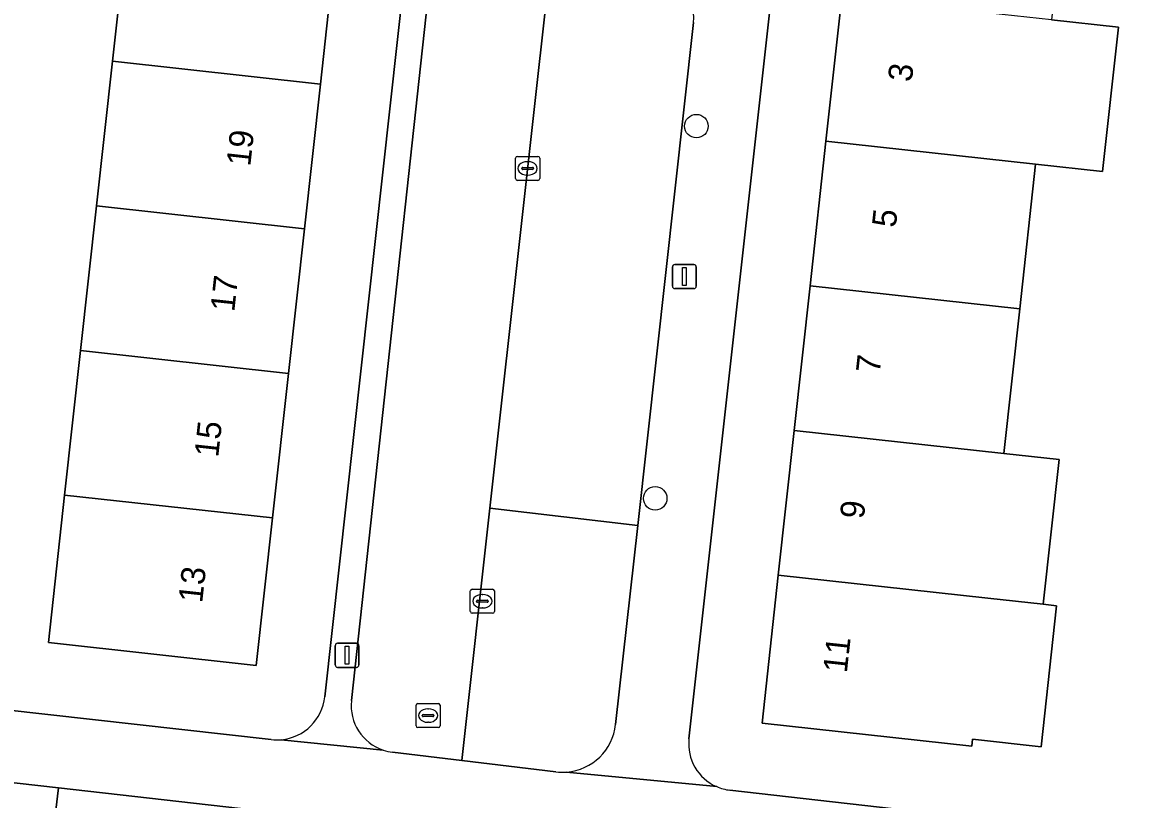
# Model space of a CAD drawing. Extents: x 161928 to 163071, y 386474 to 387428.
# Drawn here: x 162296.6 to 162343.49, y 386511.04 to 386543.34 of the extents above; entities that cross this region are included whole.
import ezdxf

# ---------------------------------------------------------------- set-up
doc = ezdxf.new("R2010")
doc.units = 0
for name, color, linetype in [('IMGEO_Boom', 7, 'Continuous'), ('IMGEO_Erf', 7, 'Continuous'), ('IMGEO_Gemengd_bos', 7, 'Continuous'), ('IMGEO_Kolk', 7, 'Continuous'), ('IMGEO_Lichtmast', 7, 'Continuous'), ('IMGEO_Pand', 7, 'Continuous'), ('IMGEO_Pand_nummerreeks', 7, 'Continuous'), ('IMGEO_Parkeervlak_open', 7, 'Continuous'), ('IMGEO_Rijbaan_lokaal_open', 7, 'Continuous'), ('IMGEO_Rioolput', 7, 'Continuous'), ('IMGEO_Terreindeel_zand', 7, 'Continuous'), ('IMGEO_Voetpad_open', 7, 'Continuous')]:
    doc.layers.add(name, color=color, linetype=linetype)

msp = doc.modelspace()

# ---------------------------------------------------------------- linework, layer by layer
at = {"layer": 'IMGEO_Boom'}
for centre in [(162324.615, 386539.036), (162322.904, 386523.557)]:
    msp.add_circle(centre, 0.489, dxfattribs=at)
at = {"layer": 'IMGEO_Erf'}
for points in [[(162311.555, 386555.871), (162291.26, 386558.159), (162286.489, 386515.82), (162306.939, 386513.525)], [(162346.167, 386530.546), (162346.606, 386534.5), (162349.149, 386534.217), (162349.602, 386538.39), (162347.059, 386538.673), (162347.493, 386542.584), (162347.932, 386546.538), (162350.475, 386546.255), (162351.061, 386551.501), (162328.788, 386553.987), (162324.305, 386513.558)], [(162309.167, 386515.307), (162313.394, 386553.569)], [(162326.011, 386511.421), (162346.386, 386509.112), (162346.418, 386509.405), (162343.885, 386509.685), (162344.44, 386514.715), (162344.858, 386518.506), (162345.299, 386522.5), (162347.652, 386522.24), (162348.108, 386526.371), (162345.733, 386526.635), (162346.167, 386530.546)]]:
    msp.add_lwpolyline(points, dxfattribs=at)
for points in [[(162310.318, 386552.929), (162309.643, 386546.797), (162308.98, 386540.783), (162308.318, 386534.77), (162307.656, 386528.756), (162306.993, 386522.742), (162306.318, 386516.612), (162297.672, 386517.564), (162298.347, 386523.695), (162299.01, 386529.709), (162299.672, 386535.723), (162300.334, 386541.736), (162300.997, 386547.75), (162301.672, 386553.881)], [(162338.718, 386537.448), (162338.057, 386531.435), (162337.397, 386525.421), (162339.694, 386525.169), (162339.033, 386519.155), (162339.588, 386519.094), (162338.944, 386513.224), (162336.093, 386513.537), (162336.062, 386513.258), (162327.344, 386514.215), (162328.019, 386520.364), (162328.679, 386526.378), (162329.34, 386532.392), (162330, 386538.405), (162330.66, 386544.419), (162331.336, 386550.572), (162340.054, 386549.615), (162339.378, 386543.462), (162342.16, 386543.157), (162341.5, 386537.143)]]:
    msp.add_lwpolyline(points, close=True, dxfattribs=at)
for centre, radius, start, end in [((162307.165, 386515.527), 2.014, 275.4334, 353.7381), ((162307.161, 386515.409), 1.897, 263.2761, 275.8996), ((162326.228, 386513.343), 1.934, 173.627, 246.5918), ((162326.23, 386513.353), 1.944, 246.6394, 263.5366)]:
    msp.add_arc(centre, radius, start, end, dxfattribs=at)
at = {"layer": 'IMGEO_Gemengd_bos'}
msp.add_lwpolyline([(162297.494, 386506.509), (162370.953, 386498.22), (162371.516, 386503.188), (162347.162, 386505.951), (162298.087, 386511.519)], close=True, dxfattribs=at)
at = {"layer": 'IMGEO_Kolk'}
for p, q in [((162317.098, 386536.853), (162317.098, 386537.705)), ((162317.173, 386537.779), (162318.025, 386537.779)), ((162317.586, 386537.559), (162317.611, 386537.559)), ((162318.099, 386537.705), (162318.099, 386536.853)), ((162317.357, 386537.273), (162317.357, 386537.285)), ((162317.795, 386537.236), (162317.397, 386537.236)), ((162317.4, 386537.322), (162317.798, 386537.322)), ((162317.609, 386536.999), (162317.584, 386536.999)), ((162317.841, 386537.285), (162317.841, 386537.273)), ((162318.025, 386536.779), (162317.173, 386536.779)), ((162315.216, 386518.853), (162315.216, 386519.705)), ((162315.291, 386519.779), (162316.143, 386519.779)), ((162316.217, 386519.705), (162316.217, 386518.853)), ((162315.475, 386519.273), (162315.475, 386519.285)), ((162315.913, 386519.236), (162315.515, 386519.236)), ((162315.518, 386519.322), (162315.916, 386519.322)), ((162315.704, 386519.559), (162315.729, 386519.559)), ((162315.959, 386519.285), (162315.959, 386519.273)), ((162316.143, 386518.779), (162315.291, 386518.779)), ((162315.727, 386518.999), (162315.702, 386518.999))]:
    msp.add_line(p, q, dxfattribs=at)
for points in [[(162317.098, 386536.853), (162317.098, 386537.705)], [(162317.173, 386537.779), (162318.025, 386537.779)], [(162318.099, 386537.705), (162318.099, 386536.853)], [(162318.025, 386536.779), (162317.173, 386536.779)], [(162315.216, 386518.853), (162315.216, 386519.705)], [(162315.291, 386519.779), (162316.143, 386519.779)], [(162316.217, 386519.705), (162316.217, 386518.853)], [(162316.143, 386518.779), (162315.291, 386518.779)]]:
    msp.add_lwpolyline(points, dxfattribs=at)
for centre, radius, start, end in [((162317.175, 386537.703), 0.0765, 91.552, 178.448), ((162317.175, 386537.703), 0.0765, 91.552, 178.448), ((162318.023, 386537.703), 0.0765, 1.552, 88.448), ((162318.023, 386537.703), 0.0765, 1.552, 88.448), ((162317.397, 386537.282), 0.0403, 85.8775, 175.7526), ((162317.394, 386537.272), 0.0366, 178.938, 274.7102), ((162317.798, 386537.279), 0.043, 264.8664, 352.4533), ((162317.802, 386537.284), 0.0386, 1.7309, 96.639), ((162317.175, 386536.855), 0.0765, 181.552, 268.448), ((162317.175, 386536.855), 0.0765, 181.552, 268.448), ((162318.023, 386536.855), 0.0765, 271.552, 358.448), ((162318.023, 386536.855), 0.0765, 271.552, 358.448), ((162315.293, 386519.703), 0.0765, 91.552, 178.448), ((162315.293, 386519.703), 0.0765, 91.552, 178.448), ((162316.141, 386519.703), 0.0765, 1.552, 88.448), ((162316.141, 386519.703), 0.0765, 1.552, 88.448), ((162315.515, 386519.282), 0.0403, 85.8775, 175.7526), ((162315.512, 386519.272), 0.0366, 178.938, 274.7102), ((162315.916, 386519.279), 0.043, 264.8664, 352.4533), ((162315.92, 386519.284), 0.0386, 1.7309, 96.639), ((162315.293, 386518.855), 0.0765, 181.552, 268.448), ((162315.293, 386518.855), 0.0765, 181.552, 268.448), ((162316.141, 386518.855), 0.0765, 271.552, 358.448), ((162316.141, 386518.855), 0.0765, 271.552, 358.448)]:
    msp.add_arc(centre, radius, start, end, dxfattribs=at)
for centre, major_axis, ratio, start_param, end_param in [((162317.585, 386537.279), (-0.387, 0.002), 0.722429, 4.712389, 7.853982), ((162317.61, 386537.279), (-0.39, 0.002), 0.717154, 1.570796, 4.712389), ((162315.703, 386519.279), (-0.387, 0.002), 0.722429, 4.712389, 7.853982), ((162315.728, 386519.279), (-0.39, 0.002), 0.717154, 1.570796, 4.712389)]:
    msp.add_ellipse(centre, major_axis=major_axis, ratio=ratio, start_param=start_param, end_param=end_param, dxfattribs=at)
at = {"layer": 'IMGEO_Lichtmast'}
for p, q in [((162323.72, 386533.28), (162324.51, 386533.28)), ((162324.51, 386533.28), (162323.72, 386533.28)), ((162323.62, 386532.38), (162323.62, 386533.18)), ((162323.62, 386533.18), (162323.62, 386532.38)), ((162324.61, 386533.18), (162324.61, 386532.38)), ((162324.61, 386532.38), (162324.61, 386533.18)), ((162324.51, 386532.28), (162323.72, 386532.28)), ((162323.72, 386532.28), (162324.51, 386532.28)), ((162309.596, 386516.63), (162309.596, 386517.43)), ((162309.596, 386517.43), (162309.596, 386516.63)), ((162309.696, 386517.53), (162310.486, 386517.53)), ((162310.486, 386517.53), (162309.696, 386517.53)), ((162310.586, 386517.43), (162310.586, 386516.63)), ((162310.586, 386516.63), (162310.586, 386517.43)), ((162310.486, 386516.53), (162309.696, 386516.53)), ((162309.696, 386516.53), (162310.486, 386516.53))]:
    msp.add_line(p, q, dxfattribs=at)
for points in [[(162324.04, 386533.155), (162324.19, 386533.155), (162324.19, 386532.405), (162324.04, 386532.405), (162324.04, 386533.155)], [(162310.016, 386517.405), (162310.166, 386517.405), (162310.166, 386516.655), (162310.016, 386516.655), (162310.016, 386517.405)]]:
    msp.add_lwpolyline(points, dxfattribs=at)
for centre, start, end in [((162323.72, 386533.18), 90, 180), ((162323.72, 386533.18), 90, 180), ((162324.51, 386533.18), 0, 90), ((162324.51, 386533.18), 360, 90), ((162323.72, 386532.38), 180, 270), ((162323.72, 386532.38), 180, 270), ((162324.51, 386532.38), 270, 0), ((162324.51, 386532.38), 270, 0), ((162309.696, 386517.43), 90, 180), ((162309.696, 386517.43), 90, 180), ((162310.486, 386517.43), 0, 90), ((162310.486, 386517.43), 360, 90), ((162309.696, 386516.63), 180, 270), ((162309.696, 386516.63), 180, 270), ((162310.486, 386516.63), 270, 0), ((162310.486, 386516.63), 270, 0)]:
    msp.add_arc(centre, 0.1, start, end, dxfattribs=at)
at = {"layer": 'IMGEO_Pand'}
for points in [[(162300.997, 386547.75), (162300.334, 386541.736), (162308.98, 386540.783), (162309.643, 386546.797)], [(162339.378, 386543.462), (162330.66, 386544.419), (162330, 386538.405), (162338.718, 386537.448), (162341.5, 386537.143), (162342.16, 386543.157)], [(162300.334, 386541.736), (162299.672, 386535.723), (162308.318, 386534.77), (162308.98, 386540.783)], [(162330, 386538.405), (162329.34, 386532.392), (162338.057, 386531.435), (162338.718, 386537.448)], [(162307.656, 386528.756), (162308.318, 386534.77), (162299.672, 386535.723), (162299.01, 386529.709)], [(162329.34, 386532.392), (162328.679, 386526.378), (162337.397, 386525.421), (162338.057, 386531.435)], [(162299.01, 386529.709), (162298.347, 386523.695), (162306.993, 386522.742), (162307.656, 386528.756)], [(162336.737, 386519.407), (162339.033, 386519.155), (162339.694, 386525.169), (162337.397, 386525.421), (162328.679, 386526.378), (162328.019, 386520.364)], [(162298.347, 386523.695), (162297.672, 386517.564), (162306.318, 386516.612), (162306.993, 386522.742)], [(162339.588, 386519.094), (162339.033, 386519.155), (162336.737, 386519.407), (162328.019, 386520.364), (162327.344, 386514.215), (162336.062, 386513.258), (162336.093, 386513.537), (162338.944, 386513.224)]]:
    msp.add_lwpolyline(points, close=True, dxfattribs=at)
at = {"layer": 'IMGEO_Parkeervlak_open'}
for points in [[(162318.81, 386548.208), (162316.031, 386523.156), (162322.175, 386522.43), (162324.493, 386543.344)], [(162322.175, 386522.43), (162316.031, 386523.156), (162314.866, 386512.653), (162318.771, 386512.185)], [(162321.258, 386514.158), (162322.175, 386522.43)]]:
    msp.add_lwpolyline(points, dxfattribs=at)
for centre, radius, start, end in [((162322.525, 386543.561), 1.98, 353.7122, 85.372), ((162319.039, 386514.402), 2.233, 274.6611, 353.7138), ((162319.033, 386514.274), 2.105, 262.8573, 275.1012)]:
    msp.add_arc(centre, radius, start, end, dxfattribs=at)
at = {"layer": 'IMGEO_Rijbaan_lokaal_open'}
for points in [[(162318.81, 386548.208), (162319.565, 386555.013), (162314.664, 386555.554), (162310.272, 386515.144)], [(162311.983, 386512.999), (162314.866, 386512.653), (162316.031, 386523.156), (162318.81, 386548.208)]]:
    msp.add_lwpolyline(points, dxfattribs=at)
for centre, radius, start, end in [((162312.218, 386514.94), 1.956, 174.028, 251.2563), ((162312.205, 386514.901), 1.914, 251.2156, 263.3267)]:
    msp.add_arc(centre, radius, start, end, dxfattribs=at)
at = {"layer": 'IMGEO_Rioolput'}
for p, q in [((162312.96, 386514.1), (162312.96, 386514.952)), ((162313.035, 386515.026), (162313.887, 386515.026)), ((162313.961, 386514.952), (162313.961, 386514.1)), ((162313.219, 386514.52), (162313.219, 386514.532)), ((162313.657, 386514.483), (162313.259, 386514.483)), ((162313.262, 386514.569), (162313.66, 386514.569)), ((162313.448, 386514.806), (162313.473, 386514.806)), ((162313.703, 386514.532), (162313.703, 386514.52)), ((162313.887, 386514.026), (162313.035, 386514.026)), ((162313.471, 386514.246), (162313.446, 386514.246))]:
    msp.add_line(p, q, dxfattribs=at)
for points in [[(162312.96, 386514.1), (162312.96, 386514.952)], [(162313.035, 386515.026), (162313.887, 386515.026)], [(162313.961, 386514.952), (162313.961, 386514.1)], [(162313.887, 386514.026), (162313.035, 386514.026)]]:
    msp.add_lwpolyline(points, dxfattribs=at)
for centre, radius, start, end in [((162313.037, 386514.95), 0.0765, 91.552, 178.448), ((162313.037, 386514.95), 0.0765, 91.552, 178.448), ((162313.885, 386514.95), 0.0765, 1.552, 88.448), ((162313.885, 386514.95), 0.0765, 1.552, 88.448), ((162313.259, 386514.529), 0.0403, 85.8775, 175.7526), ((162313.256, 386514.519), 0.0366, 178.938, 274.7102), ((162313.66, 386514.526), 0.043, 264.8664, 352.4533), ((162313.664, 386514.531), 0.0386, 1.7309, 96.639), ((162313.037, 386514.102), 0.0765, 181.552, 268.448), ((162313.037, 386514.102), 0.0765, 181.552, 268.448), ((162313.885, 386514.102), 0.0765, 271.552, 358.448), ((162313.885, 386514.102), 0.0765, 271.552, 358.448)]:
    msp.add_arc(centre, radius, start, end, dxfattribs=at)
for centre, major_axis, ratio, start_param, end_param in [((162313.447, 386514.526), (-0.387, 0.002), 0.722429, 4.712389, 7.853982), ((162313.472, 386514.526), (-0.39, 0.002), 0.717154, 1.570796, 4.712389)]:
    msp.add_ellipse(centre, major_axis=major_axis, ratio=ratio, start_param=start_param, end_param=end_param, dxfattribs=at)
at = {"layer": 'IMGEO_Terreindeel_zand'}
msp.add_lwpolyline([(162298.087, 386511.519), (162273.275, 386514.324), (162272.737, 386509.296), (162272.624, 386508.235), (162297.39, 386505.635), (162297.494, 386506.509)], close=True, dxfattribs=at)
at = {"layer": 'IMGEO_Voetpad_open'}
for points in [[(162310.272, 386515.144), (162314.664, 386555.554)], [(162324.305, 386513.558), (162328.788, 386553.987)], [(162313.394, 386553.569), (162309.167, 386515.307)], [(162324.493, 386543.344), (162322.175, 386522.43), (162321.258, 386514.158)], [(162245.671, 386520.399), (162225.221, 386522.702), (162223.909, 386522.85), (162201.776, 386525.342), (162202.401, 386522.176), (162203.272, 386522.117), (162210.364, 386521.35), (162224.653, 386519.735), (162244.314, 386517.547), (162273.275, 386514.324), (162298.087, 386511.519), (162347.162, 386505.951), (162371.516, 386503.188), (162382.205, 386501.975), (162382.604, 386505.469), (162378.144, 386505.94), (162375.565, 386506.213), (162368.502, 386506.62), (162368.281, 386506.633), (162347.875, 386508.944), (162346.386, 386509.112), (162326.011, 386511.421)], [(162306.939, 386513.525), (162286.489, 386515.82)], [(162311.589, 386513.088), (162307.356, 386513.522)], [(162307.356, 386513.522), (162311.589, 386513.088)], [(162318.771, 386512.185), (162314.866, 386512.653), (162311.983, 386512.999)], [(162325.459, 386511.568), (162319.22, 386512.177)], [(162319.22, 386512.177), (162325.459, 386511.568)]]:
    msp.add_lwpolyline(points, dxfattribs=at)
for centre, radius, start, end in [((162322.525, 386543.561), 1.98, 353.7122, 85.372), ((162307.165, 386515.527), 2.014, 275.4334, 353.7381), ((162312.218, 386514.94), 1.956, 174.028, 251.2563), ((162319.039, 386514.402), 2.233, 274.6611, 353.7138), ((162307.161, 386515.409), 1.897, 263.2761, 275.8996), ((162326.228, 386513.343), 1.934, 173.627, 246.5918), ((162312.205, 386514.901), 1.914, 251.2156, 263.3267), ((162319.033, 386514.274), 2.105, 262.8573, 275.1012), ((162326.23, 386513.353), 1.944, 246.6394, 263.5366)]:
    msp.add_arc(centre, radius, start, end, dxfattribs=at)

# ---------------------------------------------------------------- texts
at = {"layer": 'IMGEO_Pand_nummerreeks'}
for s, rotation, p in [('3', 83.7321, (162333.569, 386540.851)), ('19', 83.7147, (162306.066, 386537.342)), ('5', 83.734, (162332.903, 386534.792)), ('17', 83.7147, (162305.399, 386531.29)), ('7', 83.734, (162332.238, 386528.732)), ('15', 83.7147, (162304.732, 386525.237)), ('9', 83.734, (162331.573, 386522.673)), ('13', 83.7147, (162304.066, 386519.184)), ('11', 83.7321, (162330.869, 386516.269))]:
    msp.add_text(s, height=1, rotation=rotation, dxfattribs=at).set_placement(p)

doc.saveas('drawing.dxf')
